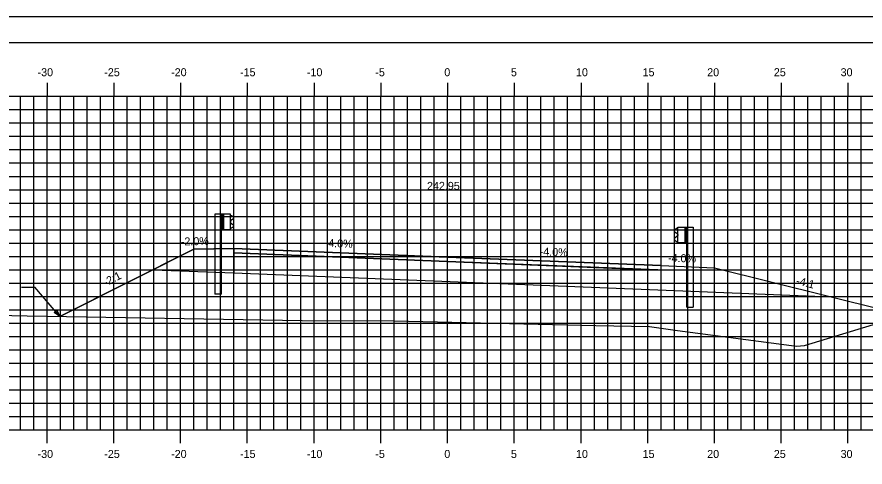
# Model space of a CAD drawing. Extents: x 1160718 to 1173142, y 616002 to 617630.
# Drawn here: x 1167934.3 to 1167997.9, y 616690.1 to 616723.9 of the extents above; entities that cross this region are included whole.
import ezdxf

# ---------------------------------------------------------------- set-up
doc = ezdxf.new("R2010")
doc.units = 0
for name, color, linetype in [('ANNOTATION', 7, 'Continuous'), ('BORDER', 7, 'Continuous'), ('D_Guardrail_Beam_Lt', 7, 'Continuous'), ('D_Guardrail_Beam_Rt', 7, 'Continuous'), ('D_Roadway_Centerline', 7, 'Continuous'), ('D_Roadway_Centerline_Text', 7, 'Continuous'), ('D_Roadway_Edge_Shoulder', 7, 'Continuous'), ('D_Roadway_Edge_TW', 7, 'Continuous'), ('D_Roadway_Pavement', 7, 'Continuous'), ('D_Roadway_SlopeLines', 7, 'Continuous'), ('D_Roadway_SubGrade', 7, 'Continuous'), ('H_V ANNOTATION', 7, 'Continuous'), ('MAJOR', 7, 'Continuous'), ('MINOR', 7, 'Continuous'), ('PLOT BOUNDARY', 7, 'Continuous'), ('S_Roadway_Centerline', 7, 'Continuous'), ('SHADING', 7, 'Continuous')]:
    doc.layers.add(name, color=color, linetype=linetype)

msp = doc.modelspace()

# ---------------------------------------------------------------- linework, layer by layer
at = {"layer": 'ANNOTATION'}
for p, q in [((1167982.585, 616705.241), (1167986.582, 616705.081)), ((1167934.671, 616703.625), (1167935.671, 616703.625)), ((1167937.537, 616701.437), (1167935.671, 616703.625))]:
    msp.add_line(p, q, dxfattribs=at)
msp.add_lwpolyline([(1167937.308, 616701.898), (1167937.537, 616701.437), (1167937.118, 616701.736)], close=True, dxfattribs=at)
at = {"layer": 'BORDER'}
msp.add_line((1168051.585, 616721.928), (1167891.585, 616721.928), dxfattribs=at)
at = {"layer": 'D_Guardrail_Beam_Lt'}
for p, q in [((1167949.158, 616709.103), (1167949.158, 616703.103)), ((1167949.629, 616709.103), (1167949.158, 616709.103)), ((1167950.316, 616709.103), (1167949.629, 616709.103)), ((1167949.629, 616709.103), (1167949.629, 616707.936)), ((1167949.691, 616709.103), (1167949.691, 616707.936)), ((1167949.795, 616709.103), (1167949.795, 616707.936)), ((1167950.316, 616707.936), (1167950.316, 616709.103)), ((1167950.316, 616709.02), (1167950.39, 616709.005)), ((1167950.55, 616708.755), (1167950.354, 616708.619)), ((1167950.406, 616708.998), (1167950.55, 616708.898)), ((1167950.321, 616708.555), (1167950.321, 616708.485)), ((1167950.354, 616708.42), (1167950.55, 616708.284)), ((1167950.55, 616708.141), (1167950.406, 616708.041)), ((1167949.629, 616707.936), (1167950.316, 616707.936)), ((1167949.65, 616703.103), (1167949.65, 616707.936)), ((1167950.39, 616708.034), (1167950.316, 616708.02)), ((1167949.65, 616703.103), (1167949.158, 616703.103))]:
    msp.add_line(p, q, dxfattribs=at)
for centre, major_axis, start_param, end_param in [((1167950.382, 616708.964), (0.0417, 0), 0.959931, 1.376053), ((1167950.499, 616708.827), (0.0877, 0), 5.323254, 7.243116), ((1167950.4, 616708.555), (-0.0789, 0), 5.323254, 6.283185), ((1167950.4, 616708.485), (-0.0789, 0), 6.283185, 7.243116), ((1167950.499, 616708.212), (0.0877, 0), 5.323254, 7.243116), ((1167950.382, 616708.075), (0.0417, 0), 4.907132, 5.323254)]:
    msp.add_ellipse(centre, major_axis=major_axis, ratio=0.995501, start_param=start_param, end_param=end_param, dxfattribs=at)
at = {"layer": 'D_Guardrail_Beam_Rt'}
for p, q in [((1167983.838, 616708.12), (1167984.526, 616708.12)), ((1167983.838, 616706.953), (1167983.838, 616708.12)), ((1167984.359, 616708.12), (1167984.359, 616706.953)), ((1167984.463, 616708.12), (1167984.463, 616706.953)), ((1167984.526, 616708.12), (1167984.997, 616708.12)), ((1167984.526, 616708.12), (1167984.526, 616706.953)), ((1167984.997, 616708.12), (1167984.997, 616702.12)), ((1167983.748, 616708.015), (1167983.605, 616707.915)), ((1167983.605, 616707.772), (1167983.8, 616707.636)), ((1167983.8, 616707.437), (1167983.605, 616707.301)), ((1167983.838, 616708.037), (1167983.764, 616708.022)), ((1167983.834, 616707.572), (1167983.834, 616707.501)), ((1167983.605, 616707.158), (1167983.748, 616707.058)), ((1167983.764, 616707.051), (1167983.838, 616707.037)), ((1167984.526, 616706.953), (1167983.838, 616706.953)), ((1167984.505, 616702.12), (1167984.505, 616706.953)), ((1167984.505, 616702.12), (1167984.997, 616702.12))]:
    msp.add_line(p, q, dxfattribs=at)
for centre, major_axis, start_param, end_param in [((1167983.655, 616707.844), (-0.0877, 0), 5.323254, 7.243116), ((1167983.772, 616707.981), (-0.0417, 0), 4.907132, 5.323254), ((1167983.755, 616707.572), (0.0789, 0), 0, 0.959931), ((1167983.755, 616707.501), (0.0789, 0), 5.323254, 6.283185), ((1167983.655, 616707.229), (-0.0877, 0), 5.323254, 7.243116), ((1167983.772, 616707.092), (-0.0417, 0), 0.959931, 1.376053)]:
    msp.add_ellipse(centre, major_axis=major_axis, ratio=0.995501, start_param=start_param, end_param=end_param, dxfattribs=at)
at = {"layer": 'D_Roadway_Centerline'}
for p, q in [((1167943.597, 616704.467), (1167947.585, 616706.461)), ((1167947.585, 616706.461), (1167950.585, 616706.521)), ((1167950.585, 616706.521), (1167966.585, 616705.881)), ((1167966.585, 616705.881), (1167982.585, 616705.241)), ((1167937.537, 616701.437), (1167943.597, 616704.467))]:
    msp.add_line(p, q, dxfattribs=at)
at = {"layer": 'D_Roadway_Edge_Shoulder'}
msp.add_lwpolyline([(1167950.585, 616706.521), (1167950.585, 616706.187)], dxfattribs=at)
at = {"layer": 'D_Roadway_Edge_TW'}
for p, q in [((1167966.585, 616705.881), (1167950.585, 616706.521)), ((1167950.585, 616706.521), (1167950.585, 616706.187)), ((1167950.585, 616706.187), (1167966.585, 616705.547)), ((1167982.585, 616705.241), (1167966.585, 616705.881)), ((1167966.585, 616705.547), (1167982.585, 616704.907))]:
    msp.add_line(p, q, dxfattribs=at)
at = {"layer": 'D_Roadway_Pavement'}
msp.add_lwpolyline([(1167982.585, 616704.907), (1167982.585, 616704.907), (1167966.585, 616705.547), (1167950.585, 616706.187), (1167950.585, 616706.187), (1167966.585, 616705.547)], close=True, dxfattribs=at)
for points in [[(1167950.585, 616706.187), (1167950.585, 616706.187)], [(1167950.585, 616706.187), (1167950.585, 616706.187)], [(1167982.585, 616704.907), (1167982.585, 616704.907)], [(1167982.585, 616704.907), (1167982.585, 616704.907)]]:
    msp.add_lwpolyline(points, dxfattribs=at)
at = {"layer": 'D_Roadway_SlopeLines'}
msp.add_lwpolyline([(1167947.585, 616706.461), (1167937.537, 616701.437)], dxfattribs=at)
at = {"layer": 'D_Roadway_SubGrade'}
for p, q in [((1167947.585, 616706.461), (1167943.597, 616704.467)), ((1167950.585, 616706.521), (1167947.585, 616706.461)), ((1167950.585, 616704.687), (1167950.585, 616706.521)), ((1167966.585, 616705.547), (1167950.585, 616706.187)), ((1167950.585, 616706.187), (1167950.585, 616704.687)), ((1167983.585, 616704.867), (1167966.585, 616705.547)), ((1167983.585, 616703.367), (1167983.585, 616705.201)), ((1167986.585, 616705.081), (1168000.802, 616701.526))]:
    msp.add_line(p, q, dxfattribs=at)
at = {"layer": 'MAJOR'}
for p, q in [((1167936.585, 616718.93), (1167936.585, 616717.928)), ((1167941.585, 616718.93), (1167941.585, 616717.928)), ((1167946.585, 616718.93), (1167946.585, 616717.928)), ((1167951.585, 616718.93), (1167951.585, 616717.928)), ((1167956.585, 616718.93), (1167956.585, 616717.928)), ((1167961.585, 616718.93), (1167961.585, 616717.928)), ((1167966.585, 616718.93), (1167966.585, 616717.928)), ((1167971.585, 616718.93), (1167971.585, 616717.928)), ((1167976.585, 616718.93), (1167976.585, 616717.928)), ((1167981.585, 616718.93), (1167981.585, 616717.928)), ((1167986.585, 616718.93), (1167986.585, 616717.928)), ((1167991.585, 616718.93), (1167991.585, 616717.928)), ((1167996.585, 616718.93), (1167996.585, 616717.928)), ((1167896.585, 616717.928), (1168036.585, 616717.928)), ((1167896.585, 616717.928), (1168036.585, 616717.928)), ((1167936.585, 616692.928), (1167936.585, 616717.928)), ((1167941.585, 616692.928), (1167941.585, 616717.928)), ((1167946.585, 616692.928), (1167946.585, 616717.928)), ((1167951.585, 616692.928), (1167951.585, 616717.928)), ((1167956.585, 616692.928), (1167956.585, 616717.928)), ((1167961.585, 616692.928), (1167961.585, 616717.928)), ((1167966.585, 616692.928), (1167966.585, 616717.928)), ((1167971.585, 616692.928), (1167971.585, 616717.928)), ((1167976.585, 616692.928), (1167976.585, 616717.928)), ((1167981.585, 616692.928), (1167981.585, 616717.928)), ((1167986.585, 616692.928), (1167986.585, 616717.928)), ((1167991.585, 616692.928), (1167991.585, 616717.928)), ((1167996.585, 616692.928), (1167996.585, 616717.928)), ((1167896.585, 616712.928), (1168036.585, 616712.928)), ((1167896.585, 616707.928), (1168036.585, 616707.928)), ((1167896.585, 616702.928), (1168036.585, 616702.928)), ((1167896.585, 616697.928), (1168036.585, 616697.928)), ((1167896.585, 616692.928), (1168036.585, 616692.928)), ((1167896.585, 616692.928), (1168036.585, 616692.928)), ((1167936.585, 616691.926), (1167936.585, 616692.928)), ((1167941.585, 616691.926), (1167941.585, 616692.928)), ((1167946.585, 616691.926), (1167946.585, 616692.928)), ((1167951.585, 616691.926), (1167951.585, 616692.928)), ((1167956.585, 616691.926), (1167956.585, 616692.928)), ((1167961.585, 616691.926), (1167961.585, 616692.928)), ((1167966.585, 616691.926), (1167966.585, 616692.928)), ((1167971.585, 616691.926), (1167971.585, 616692.928)), ((1167976.585, 616691.926), (1167976.585, 616692.928)), ((1167981.585, 616691.926), (1167981.585, 616692.928)), ((1167986.585, 616691.926), (1167986.585, 616692.928)), ((1167991.585, 616691.926), (1167991.585, 616692.928)), ((1167996.585, 616691.926), (1167996.585, 616692.928))]:
    msp.add_line(p, q, dxfattribs=at)
at = {"layer": 'MINOR'}
for p, q in [((1167934.585, 616692.928), (1167934.585, 616717.928)), ((1167935.585, 616692.928), (1167935.585, 616717.928)), ((1167937.585, 616692.928), (1167937.585, 616717.928)), ((1167938.585, 616692.928), (1167938.585, 616717.928)), ((1167939.585, 616692.928), (1167939.585, 616717.928)), ((1167940.585, 616692.928), (1167940.585, 616717.928)), ((1167942.585, 616692.928), (1167942.585, 616717.928)), ((1167943.585, 616692.928), (1167943.585, 616717.928)), ((1167944.585, 616692.928), (1167944.585, 616717.928)), ((1167945.585, 616692.928), (1167945.585, 616717.928)), ((1167947.585, 616692.928), (1167947.585, 616717.928)), ((1167948.585, 616692.928), (1167948.585, 616717.928)), ((1167949.585, 616692.928), (1167949.585, 616717.928)), ((1167950.585, 616692.928), (1167950.585, 616717.928)), ((1167952.585, 616692.928), (1167952.585, 616717.928)), ((1167953.585, 616692.928), (1167953.585, 616717.928)), ((1167954.585, 616692.928), (1167954.585, 616717.928)), ((1167955.585, 616692.928), (1167955.585, 616717.928)), ((1167957.585, 616692.928), (1167957.585, 616717.928)), ((1167958.585, 616692.928), (1167958.585, 616717.928)), ((1167959.585, 616692.928), (1167959.585, 616717.928)), ((1167960.585, 616692.928), (1167960.585, 616717.928)), ((1167962.585, 616692.928), (1167962.585, 616717.928)), ((1167963.585, 616692.928), (1167963.585, 616717.928)), ((1167964.585, 616692.928), (1167964.585, 616717.928)), ((1167965.585, 616692.928), (1167965.585, 616717.928)), ((1167967.585, 616692.928), (1167967.585, 616717.928)), ((1167968.585, 616692.928), (1167968.585, 616717.928)), ((1167969.585, 616692.928), (1167969.585, 616717.928)), ((1167970.585, 616692.928), (1167970.585, 616717.928)), ((1167972.585, 616692.928), (1167972.585, 616717.928)), ((1167973.585, 616692.928), (1167973.585, 616717.928)), ((1167974.585, 616692.928), (1167974.585, 616717.928)), ((1167975.585, 616692.928), (1167975.585, 616717.928)), ((1167977.585, 616692.928), (1167977.585, 616717.928)), ((1167978.585, 616692.928), (1167978.585, 616717.928)), ((1167979.585, 616692.928), (1167979.585, 616717.928)), ((1167980.585, 616692.928), (1167980.585, 616717.928)), ((1167982.585, 616692.928), (1167982.585, 616717.928)), ((1167983.585, 616692.928), (1167983.585, 616717.928)), ((1167984.585, 616692.928), (1167984.585, 616717.928)), ((1167985.585, 616692.928), (1167985.585, 616717.928)), ((1167987.585, 616692.928), (1167987.585, 616717.928)), ((1167988.585, 616692.928), (1167988.585, 616717.928)), ((1167989.585, 616692.928), (1167989.585, 616717.928)), ((1167990.585, 616692.928), (1167990.585, 616717.928)), ((1167992.585, 616692.928), (1167992.585, 616717.928)), ((1167993.585, 616692.928), (1167993.585, 616717.928)), ((1167994.585, 616692.928), (1167994.585, 616717.928)), ((1167995.585, 616692.928), (1167995.585, 616717.928)), ((1167997.585, 616692.928), (1167997.585, 616717.928)), ((1167896.585, 616716.928), (1168036.585, 616716.928)), ((1167896.585, 616715.928), (1168036.585, 616715.928)), ((1167896.585, 616714.928), (1168036.585, 616714.928)), ((1167896.585, 616713.928), (1168036.585, 616713.928)), ((1167896.585, 616711.928), (1168036.585, 616711.928)), ((1167896.585, 616710.928), (1168036.585, 616710.928)), ((1167896.585, 616709.928), (1168036.585, 616709.928)), ((1167896.585, 616708.928), (1168036.585, 616708.928)), ((1167896.585, 616706.928), (1168036.585, 616706.928)), ((1167896.585, 616705.928), (1168036.585, 616705.928)), ((1167896.585, 616704.928), (1168036.585, 616704.928)), ((1167896.585, 616703.928), (1168036.585, 616703.928)), ((1167896.585, 616701.928), (1168036.585, 616701.928)), ((1167896.585, 616700.928), (1168036.585, 616700.928)), ((1167896.585, 616699.928), (1168036.585, 616699.928)), ((1167896.585, 616698.928), (1168036.585, 616698.928)), ((1167896.585, 616696.928), (1168036.585, 616696.928)), ((1167896.585, 616695.928), (1168036.585, 616695.928)), ((1167896.585, 616694.928), (1168036.585, 616694.928)), ((1167896.585, 616693.928), (1168036.585, 616693.928))]:
    msp.add_line(p, q, dxfattribs=at)
at = {"layer": 'PLOT BOUNDARY'}
msp.add_lwpolyline([(1167883.492, 616613.869), (1168053.492, 616613.869), (1168053.492, 616723.869), (1167883.492, 616723.869)], close=True, dxfattribs=at)
at = {"layer": 'S_Roadway_Centerline'}
msp.add_lwpolyline([(1167896.585, 616702.788), (1167908.567, 616701.79), (1167920.217, 616701.81), (1167935.099, 616701.48), (1167955.686, 616701.116), (1167962.597, 616701.111), (1167977.7, 616700.743), (1167981.719, 616700.667), (1167983.803, 616700.39), (1167992.731, 616699.207), (1167993.322, 616699.252), (1168011.959, 616704.918)], dxfattribs=at)
at = {"layer": 'SHADING'}
msp.add_lwpolyline([(1167944.523, 616704.93), (1167950.585, 616704.687), (1167983.585, 616703.367), (1167995.315, 616702.898)], dxfattribs=at)

# ---------------------------------------------------------------- texts
at = {"layer": 'ANNOTATION'}
for s, rotation, p in [('-2.0%', 1.14576, (1167946.611, 616706.743)), ('4.0%', 357.70939, (1167957.641, 616706.639)), ('-4.0%', 357.70939, (1167973.481, 616706.006)), ('-4.0%', 358.85424, (1167983.1, 616705.516)), ('-2:1', 26.56505, (1167940.973, 616703.672)), ('-4:1', 345.96376, (1167992.655, 616703.844))]:
    msp.add_text(s, height=0.6, rotation=rotation, dxfattribs=at).set_placement(p)
at = {"layer": 'D_Roadway_Centerline'}
for s, p in [('C', (1167966.58, 616705.881)), ('L', (1167966.585, 616705.873))]:
    msp.add_text(s, height=0.0146, dxfattribs=at).set_placement(p)
at = {"layer": 'D_Roadway_Centerline_Text'}
msp.add_text('242.95', height=0.6, dxfattribs=at).set_placement((1167965.047, 616710.913))
at = {"layer": 'H_V ANNOTATION'}
for s, p in [('-30', (1167935.873, 616719.428)), ('-25', (1167940.871, 616719.428)), ('-20', (1167945.879, 616719.428)), ('-15', (1167951.042, 616719.428)), ('-10', (1167956.05, 616719.428)), ('-5', (1167961.176, 616719.428)), ('0', (1167966.344, 616719.428)), ('5', (1167971.336, 616719.428)), ('10', (1167976.21, 616719.428)), ('15', (1167981.202, 616719.428)), ('20', (1167986.039, 616719.428)), ('25', (1167991.031, 616719.428)), ('30', (1167996.034, 616719.428)), ('-30', (1167935.873, 616690.828)), ('-25', (1167940.871, 616690.828)), ('-20', (1167945.879, 616690.828)), ('-15', (1167951.042, 616690.828)), ('-10', (1167956.05, 616690.828)), ('-5', (1167961.176, 616690.828)), ('0', (1167966.344, 616690.828)), ('5', (1167971.336, 616690.828)), ('10', (1167976.21, 616690.828)), ('15', (1167981.202, 616690.828)), ('20', (1167986.039, 616690.828)), ('25', (1167991.031, 616690.828)), ('30', (1167996.034, 616690.828))]:
    msp.add_text(s, height=0.6, dxfattribs=at).set_placement(p)

doc.saveas('drawing.dxf')
